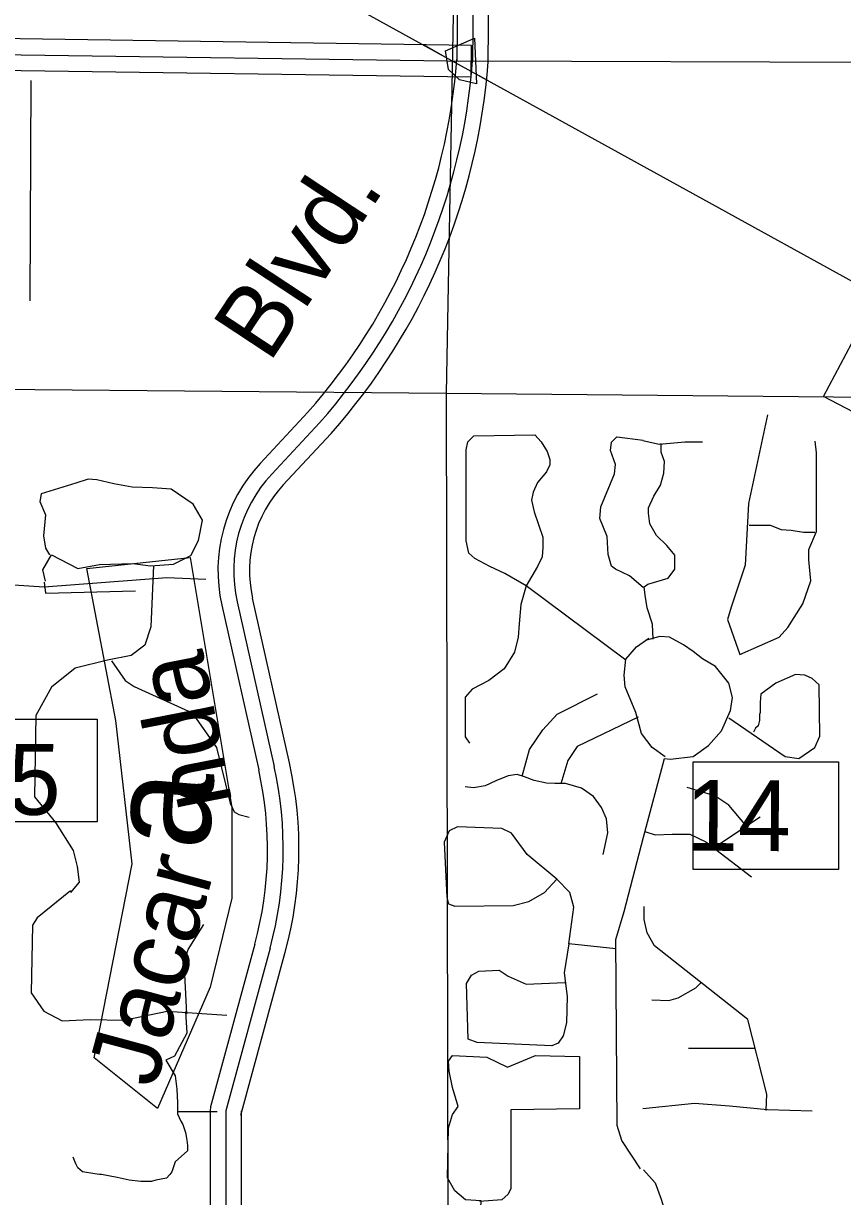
# Model space of a CAD drawing. Extents: x 408847 to 817539, y 923858 to 1151780.
# Drawn here: x 528327 to 533530, y 998249 to 1005704 of the extents above; entities that cross this region are included whole.
import ezdxf

# ---------------------------------------------------------------- set-up
doc = ezdxf.new("R2010")
doc.units = 0
for name, color, linetype in [('County Route Divided Highway Outline and Fill', 7, 'Continuous'), ('Level 39', 7, 'Continuous'), ('Level 43', 7, 'Continuous'), ('Level 8', 7, 'Continuous'), ('Local Roads Paved', 7, 'Continuous'), ('Local Roads Related Cells', 7, 'Continuous'), ('Local Roads Related Text', 7, 'Continuous'), ('Masks for Road Features', 7, 'Continuous'), ('Masks for Text', 7, 'Continuous'), ('Narrow River Creek and Branch and Slough', 7, 'Continuous'), ('Section Lines', 7, 'Continuous')]:
    doc.layers.add(name, color=color, linetype=linetype)

msp = doc.modelspace()

# ---------------------------------------------------------------- linework, layer by layer
at = {"layer": 'County Route Divided Highway Outline and Fill'}
for p, q in [((531173.4, 1005564.1), (511624.6, 1005848.3)), ((511565.1, 1005749.2), (531171.9, 1005464.1)), ((511622, 1005648.4), (531170.5, 1005364.1)), ((531170.5, 1005364.1), (531173.4, 1005564.1))]:
    msp.add_line(p, q, dxfattribs=at)
at = {"layer": 'Level 39'}
for points in [[(527985, 1001282.6), (528795.8, 1001282.6), (528795.8, 1000630.4), (527985, 1000630.4)], [(532582.4, 1001012.2), (533504.5, 1001012.2), (533504.5, 1000328.1), (532582.4, 1000328.1)]]:
    msp.add_lwpolyline(points, close=True, dxfattribs=at)
at = {"layer": 'Level 8'}
for p, q in [((531141, 1012299.8), (531079.8, 1005468.2)), ((531241, 1012298.9), (531179.7, 1005467.3)), ((531279.7, 1005466.4), (531341, 1012298)), ((531079.8, 1005468.2), (531080, 1005474.8)), ((531279.5, 1005459.9), (531279.7, 1005466.4)), ((530133.7, 1003233.4), (529830.6, 1002908.1)), ((530132.1, 1003231.5), (530133.7, 1003233.4)), ((530206.9, 1003165.2), (529903.8, 1002839.9)), ((529976.9, 1002771.7), (530280, 1003097)), ((530280, 1003097), (530281.7, 1003098.9)), ((529684, 1002029.3), (529918.9, 1000982.4)), ((530016.5, 1001004.3), (529781.6, 1002051.2)), ((529586.4, 1002007.4), (529821.3, 1000960.5)), ((529796.5, 999853.6), (529515.3, 998819.1)), ((529893, 999827.4), (529611.8, 998792.9)), ((529708.3, 998766.6), (529989.5, 999801.2)), ((529515.3, 998819.1), (529511.8, 998792.8)), ((529511.8, 998792.8), (529512.3, 998070)), ((529611.8, 998792.9), (529612.3, 998070.1)), ((529711.8, 998792.9), (529708.3, 998766.6)), ((529712.3, 998070.1), (529711.8, 998792.9))]:
    msp.add_line(p, q, dxfattribs=at)
for centre, radius, start, end in [((527282, 1005757.9), 3808.6, 318.44594, 355.73698), ((527282, 1005757.9), 3908.6, 318.44594, 355.73698), ((527282, 1005757.9), 4008.6, 318.44594, 355.73698), ((530562.2, 1002226.3), 1000, 137.01877, 192.64511), ((530562.2, 1002226.3), 900, 137.01877, 192.64511), ((530562.2, 1002226.3), 800, 137.01877, 192.64511), ((527577.1, 1000457), 2400, 344.79166, 12.64499), ((527577.1, 1000457), 2500, 344.79166, 12.64499), ((527577.1, 1000457), 2300, 344.79166, 12.64499)]:
    msp.add_arc(centre, radius, start, end, dxfattribs=at)
at = {"layer": 'Local Roads Paved'}
for p, q in [((531179.7, 1005467.3), (534159.9, 1005457.7)), ((531179.7, 1005467.3), (534159.9, 1005457.7)), ((528374.4, 1005341.6), (528366.6, 1003941)), ((532711.2, 1000465.3), (533007.3, 1000661.4)), ((532091.1, 999824.1), (531791.8, 999854.2)), ((532552.7, 999191.2), (532974.8, 999191.2)), ((529310.3, 998790.3), (529556.3, 998790.3))]:
    msp.add_line(p, q, dxfattribs=at)
for points in [[(523888.3, 1003377.8), (523998, 1003341.2), (524186.9, 1003246.7), (524434.7, 1002986.9), (524647.1, 1002821.6), (524847.8, 1002750.7), (525060.2, 1002715.3), (525426, 1002762.5), (525874.5, 1002904.2), (526476.4, 1002963.3), (526724.2, 1002963.3), (526948.5, 1002892.4), (527090.1, 1002691.7), (527219.9, 1002502.7), (527396.9, 1002337.4), (527574, 1002219.3), (527904.4, 1002160.3), (528459.1, 1002124.8), (529238, 1002183.9), (529485.8, 1002172.1)], [(533053.2, 1003217.4), (532932.3, 1002654.1), (532911.4, 1002261.8), (532823.8, 1001994.8), (532798.8, 1001915.5), (532878, 1001694.4), (533128.3, 1001802.9), (533182.5, 1001865.5), (533278.4, 1002015.7), (533328.4, 1002161.7), (533315.9, 1002295.2), (533315.9, 1002362), (533366, 1002474.6), (533366, 1002508), (533366, 1002975.3), (533357.6, 1003050.5)], [(532154.3, 1001658), (531520.1, 1002129.8), (531385.4, 1002208.4), (531289.9, 1002253.3), (531194.5, 1002303.8), (531155.2, 1002337.5), (531138.4, 1002416.2), (531138.4, 1002994.6), (531149.6, 1003045.1), (531188.9, 1003084.4), (531576.2, 1003090), (531615.5, 1003045.1), (531654.8, 1002983.3), (531671.6, 1002932.8), (531671.6, 1002899.1), (531649.2, 1002854.2), (531593, 1002786.8), (531565, 1002725), (531553.7, 1002674.5), (531570.6, 1002601.5), (531626.7, 1002438.6), (531626.7, 1002376.8), (531621.1, 1002315.1), (531593, 1002253.3), (531520.1, 1002129.8), (531486.4, 1002011.8), (531475.2, 1001888.3), (531469.6, 1001804.1), (531447.1, 1001708.6), (531379.8, 1001601.9), (531284.3, 1001528.9), (531177.7, 1001472.7), (531132.8, 1001422.2), (531132.8, 1001315.5), (531132.8, 1001169.5), (531160.9, 1001130.2)], [(532264.1, 1002120.6), (532176.6, 1002194.7), (532089.1, 1002235.1), (532062.2, 1002255.3), (532042, 1002329.3), (532035.3, 1002443.8), (531988.2, 1002558.3), (531994.9, 1002632.3), (532082.4, 1002841), (532089.1, 1002901.6), (532055.5, 1002989.2), (532062.2, 1003043), (532095.9, 1003076.7), (532264.1, 1003056.5)], [(532260.8, 1003054.6), (532365.1, 1003029.6), (532527.7, 1003046.3), (532640.3, 1003046.3)], [(532327.5, 1001790.4), (532323.4, 1001886.3), (532290, 1001990.6), (532277.5, 1002069.9), (532269.2, 1002124.2), (532294.2, 1002140.8), (532423.5, 1002178.4), (532465.2, 1002236.8), (532465.2, 1002324.4), (532415.1, 1002387), (532348.4, 1002449.6), (532306.7, 1002524.7), (532298.3, 1002591.5), (532298.3, 1002624.9), (532331.7, 1002700), (532373.4, 1002770.9), (532394.3, 1002846), (532398.4, 1002921.1), (532377.6, 1002979.5), (532377.6, 1003033.8)], [(528467.4, 1002160.4), (528450.7, 1002231.3), (528504.9, 1002327.3), (528671.8, 1002239.7), (528809.4, 1002264.7), (529022.1, 1002273.1), (529134.7, 1002256.4), (529280.7, 1002268.9), (529389.1, 1002323.1), (529439.1, 1002419.1), (529464.1, 1002548.4), (529405.8, 1002648.6), (529264, 1002744.6), (529147.2, 1002752.9), (529017.9, 1002757.1), (528901.1, 1002777.9), (528792.7, 1002803), (528738.5, 1002807.1), (528659.3, 1002782.1), (528438.2, 1002715.3), (528429.9, 1002665.3), (528467.4, 1002581.8), (528454.9, 1002448.3), (528467.4, 1002369), (528492.4, 1002327.3)], [(532936.4, 1002516.4), (533069.9, 1002516.4), (533140.8, 1002487.2), (533203.3, 1002483), (533282.6, 1002470.5), (533353.5, 1002470.5)], [(529151.8, 1002258.4), (529135.1, 1001870.4), (529097.6, 1001753.6), (529010, 1001686.8), (528859.9, 1001657.6), (528655.5, 1001607.5), (528505.4, 1001486.5), (528405.3, 1001307.1), (528396.9, 1000789.7), (528530.4, 1000627), (528643, 1000447.6), (528668, 1000347.4), (528680.5, 1000247.3), (528626.3, 1000180.5)], [(528459.1, 1002153.6), (528467.4, 1002082.7), (529038.8, 1002099.4)], [(532150.2, 1001488.8), (532143.1, 1001562.6), (532154.3, 1001663.7), (532221.7, 1001742.3), (532300.3, 1001798.4)], [(532265, 1000532), (532398.4, 1001032.7), (532436, 1001028.6), (532581.9, 1001045.3), (532677.9, 1001116.2), (532761.3, 1001208), (532819.7, 1001337.3), (532832.2, 1001420.8), (532807.1, 1001512.6), (532757.1, 1001575.2), (532723.7, 1001616.9), (532640.3, 1001667), (532581.9, 1001712.9), (532519.4, 1001754.6), (532431.8, 1001804.6), (532369.2, 1001808.8), (532285.8, 1001783.8)], [(528884.9, 1001653.4), (528972.5, 1001528.2), (529030.8, 1001490.7), (529397.8, 1001323.8), (529552.1, 1001102.6), (529639.7, 1000748), (529664.7, 1000693.7), (529693.9, 1000677.1), (529760.7, 1000660.4)], [(532807.1, 1001291.4), (533165.8, 1001045.3), (533253.4, 1001032.7), (533353.5, 1001103.7), (533386.8, 1001174.6), (533382.7, 1001500.1), (533336.8, 1001541.8), (533290.9, 1001562.6), (533232.5, 1001566.8), (533107.4, 1001512.6), (533011.5, 1001441.6), (533007.3, 1001391.6), (533007.3, 1001324.8), (533003.1, 1001312.3), (533003.1, 1001274.7), (532994.8, 1001241.4), (532978.1, 1001224.7), (532965.6, 1001199.6)], [(532402.8, 1001042.7), (532321.1, 1001102.2), (532254.2, 1001191.4), (532217.1, 1001325.2), (532150.2, 1001488.8)], [(531495.7, 1000921.1), (531542.5, 1001090.9), (531626.7, 1001214.4), (531716.5, 1001315.5), (531974.7, 1001444.6)], [(532231.9, 1001295.5), (531845.5, 1001109.6), (531786.1, 1001020.4), (531741.5, 1000871.7)], [(532010, 1000422), (532038.7, 1000560.1), (532030.9, 1000648.7), (531999.6, 1000721.7), (531947.5, 1000792.1), (531871.9, 1000844.2), (531770.3, 1000872.9), (531702.6, 1000872.9), (531650.5, 1000875.5), (531572.3, 1000893.8), (531509.8, 1000917.2), (531462.9, 1000930.3), (531405.6, 1000922.4), (531327.4, 1000891.2), (531259.7, 1000859.9), (531186.7, 1000846.9), (531132, 1000852.1)], [(532919.7, 1000603), (532807.1, 1000736.5), (532719.6, 1000794.9), (532544.4, 1000849.1)], [(531791.8, 999854.2), (531823.7, 1000088.3), (531797.7, 1000182.2), (531714.3, 1000265.6), (531526.7, 1000422), (531427.7, 1000557.5), (531365.2, 1000588.8), (531083.8, 1000599.2), (531031.7, 1000573.2), (531000.4, 1000500.2), (531016.1, 1000150.9), (531026.5, 1000109.2), (531068.2, 1000093.5), (531438.1, 1000098.7), (531537.1, 1000124.8), (531636.1, 1000182.2), (531714.3, 1000265.6)], [(532246.8, 998425.9), (532127.9, 998604.3), (532098.2, 998700.9), (532090.7, 999883), (532142.7, 1000061.4), (532265, 1000532)], [(532274.9, 1000569.1), (532340.9, 1000547.1), (532448.5, 1000552.9), (532561.1, 1000552.9), (532661.2, 1000502.8), (532953.1, 1000281.7)], [(528626.3, 1000191.2), (528413.6, 1000020.1), (528384.4, 999974.2), (528376.1, 999544.5), (528455.3, 999427.6), (528572.1, 999365.1), (528751.4, 999373.4), (528964.1, 999369.2), (529239.4, 999427.6), (529618.9, 999402.6)], [(533044.9, 998794.8), (533049, 998899.1), (532928.1, 999374.7), (532335.9, 999842.1), (532290, 999925.5), (532269.2, 1000009), (532269.2, 1000092.4)], [(529364.5, 999411), (529347.8, 999744.8), (529372.8, 999819.9), (529472.9, 999978.4)], [(531791.8, 999854.2), (531761.2, 999671.3), (531782, 999520.1), (531776.8, 999353.2), (531756, 999269.8), (531724.7, 999222.9), (531683, 999207.3), (531208.9, 999228.1), (531151.6, 999249), (531141.1, 999603.5), (531172.4, 999655.6), (531219.3, 999681.7), (531349.6, 999686.9), (531406.9, 999650.4), (531521.5, 999598.3), (531766.4, 999608.7)], [(532319.2, 999499.9), (532427.6, 999495.7), (532486, 999512.4), (532598.6, 999575), (532632, 999608.4)], [(529356.1, 999424.5), (529364.5, 999286.8), (529285.2, 999140.8), (529231, 999115.8), (529289.4, 999015.6), (529301.9, 998932.2), (529306.1, 998844.6), (529306.1, 998773.6), (529326.9, 998727.7), (529339.5, 998706.9), (529356.1, 998656.8), (529360.3, 998631.8), (529364.5, 998606.7), (529368.6, 998573.3), (529368.6, 998540), (529289.4, 998469), (529268.6, 998406.4), (529256, 998389.8), (529235.2, 998364.7), (529168.5, 998352.2), (529139.3, 998343.9), (529072.5, 998343.9), (528997.5, 998352.2), (528922.4, 998368.9), (528822.3, 998389.8), (528809.8, 998389.8), (528780.6, 998393.9), (528701.4, 998406.4), (528672.2, 998431.5), (528659.7, 998456.5), (528643, 998498.2)], [(531227.5, 998089), (531234.9, 998222), (531135.9, 998227.2), (531068.2, 998284.5), (531021.3, 998367.9), (531026.5, 998685.9), (531052.6, 998769.4), (531089, 998821.5), (531052.6, 998941.4), (531031.7, 999045.7), (531026.5, 999108.2), (531052.6, 999144.7), (531271.4, 999134.3), (531401.7, 999071.7), (531578.8, 999144.7), (531860.2, 999139.5), (531860.2, 998805.9), (531422.5, 998800.6), (531422.5, 998300.2), (531406.9, 998263.7), (531365.2, 998227.2), (531224.5, 998216.8)], [(533336.8, 998790.6), (533053.2, 998798.9), (532811.3, 998824), (532590.3, 998840.7), (532260.8, 998807.3)], [(532265, 998419.2), (532340.1, 998335.8), (532377.6, 998231.5), (532428.2, 998065.2)]]:
    msp.add_lwpolyline(points, dxfattribs=at)
at = {"layer": 'Local Roads Related Cells'}
for p, q in [((533409.8, 1003333.7), (533702, 1003886.2)), ((533763.3, 1003146.7), (533409.8, 1003333.7))]:
    msp.add_line(p, q, dxfattribs=at)
at = {"layer": 'Masks for Road Features'}
for p, q in [((530874.1, 1005565.7), (531017.5, 1005484.5)), ((531201.1, 1005384), (531267, 1005348))]:
    msp.add_line(p, q, dxfattribs=at)
msp.add_lwpolyline([(531007.5, 1005530), (531191.8, 1005610.4), (531204.3, 1005320.6), (531097.5, 1005346.9), (531026.9, 1005410.7)], close=True, dxfattribs=at)
at = {"layer": 'Masks for Text'}
msp.add_lwpolyline([(528775.4, 999130.5), (529017.2, 1000363.3), (528913.6, 1001273.5), (528729.4, 1002241.3), (529385.7, 1002310.4), (529650.5, 1000720.5), (529650.5, 1000144.4), (529512.3, 999579.9), (529178.4, 998807.9)], close=True, dxfattribs=at)
at = {"layer": 'Narrow River Creek and Branch and Slough'}
msp.add_line((523276.5, 1009756.4), (534199.6, 1003728.9), dxfattribs=at)
at = {"layer": 'Section Lines'}
for p, q in [((531110.4, 1008665.7), (531012.8, 1003354.6)), ((525703.3, 1003403.7), (531012.8, 1003354.6)), ((531012.8, 1003354.6), (536376.6, 1003304.9)), ((531012.8, 1003354.6), (531023.4, 998052.3))]:
    msp.add_line(p, q, dxfattribs=at)

# ---------------------------------------------------------------- texts
at = {"layer": 'Level 43'}
for s, p in [('15', (527892.8, 1000677.9)), ('14', (532530.7, 1000447.4))]:
    msp.add_text(s, height=450, rotation=359.65044, dxfattribs=at).set_placement(p)
at = {"layer": 'Local Roads Paved'}
msp.add_text('a', height=660, rotation=85.33285, dxfattribs=at).set_placement((529500, 1000441.6))
at = {"layer": 'Local Roads Related Text'}
for s, rotation, p in [('Blvd.', 56.58665, (529888, 1003539)), ('nda', 101.04867, (529655.7, 1000748.9)), ('Jacar', 74.89344, (529164.1, 998930.1))]:
    msp.add_text(s, height=450, rotation=rotation, dxfattribs=at).set_placement(p)

doc.saveas('drawing.dxf')
